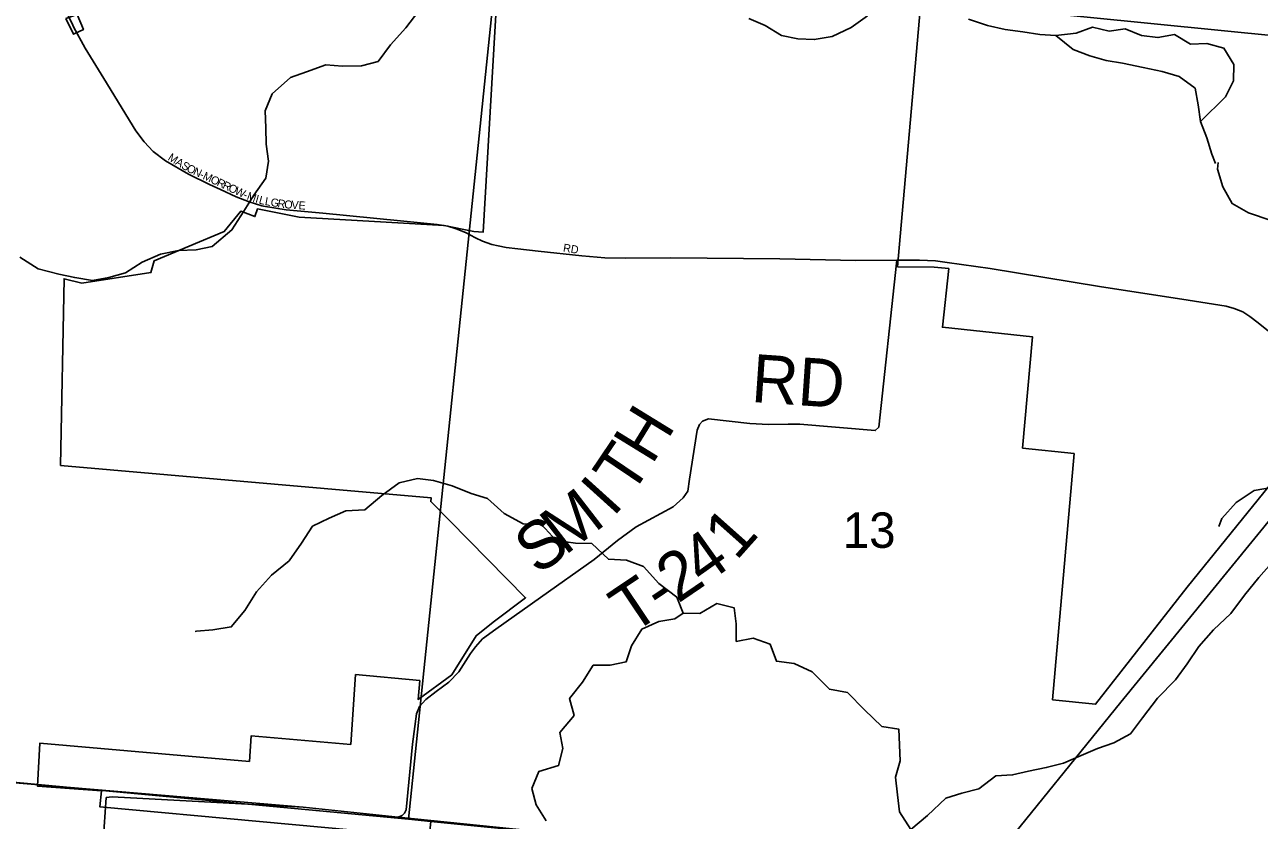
# Model space of a CAD drawing. Extents: x 0 to 1064, y 0 to 440.
# Drawn here: x 179.73 to 203.09, y 161.59 to 176.64 of the extents above; entities that cross this region are included whole.
import ezdxf

# ---------------------------------------------------------------- set-up
doc = ezdxf.new("R2010")
doc.units = 0
for name, color, linetype in [('GM_X_City_Street', 7, 'Continuous'), ('GM_X_City_Street_Text', 7, 'Continuous'), ('GM_X_Corporation', 7, 'Continuous'), ('GM_X_Interstate_Route', 7, 'Continuous'), ('GM_X_Minor_River', 7, 'Continuous'), ('GM_X_Section', 7, 'Continuous'), ('GM_X_Section_Text', 7, 'Continuous'), ('GM_X_Township', 7, 'Continuous'), ('GM_X_Township_Road', 7, 'Continuous'), ('GM_X_Township_Road_Text', 7, 'Continuous')]:
    doc.layers.add(name, color=color, linetype=linetype)

msp = doc.modelspace()

# ---------------------------------------------------------------- linework, layer by layer
at = {"layer": 'GM_X_City_Street'}
for points in [[(180.532, 176.893), (180.553, 176.802), (180.634, 176.633), (180.652, 176.599)], [(180.652, 176.599), (180.871, 176.197), (181.221, 175.627), (181.831, 174.636), (181.984, 174.428), (182.154, 174.245), (182.391, 174.067), (182.824, 173.814), (183.226, 173.618), (183.429, 173.521), (183.731, 173.384), (183.974, 173.289), (184.211, 173.217)], [(184.211, 173.217), (184.246, 173.206), (184.677, 173.14), (185.367, 173.077), (186.836, 172.934), (187.531, 172.862), (187.731, 172.83), (187.893, 172.78), (188.07, 172.708), (188.256, 172.607), (188.392, 172.545), (188.565, 172.484), (188.687, 172.456), (188.836, 172.427), (189.058, 172.402)], [(189.058, 172.402), (189.441, 172.359), (190.268, 172.272), (190.702, 172.234), (191.094, 172.227), (191.954, 172.229), (194.017, 172.21), (195.457, 172.181), (196.233, 172.187), (196.233, 172.187)], [(196.233, 172.187), (196.66, 172.189), (196.966, 172.172), (197.186, 172.146), (197.997, 172.028), (200.069, 171.691), (201.747, 171.429), (202.461, 171.314), (202.618, 171.275), (202.779, 171.212), (202.915, 171.122), (203.069, 171.002), (203.268, 170.843), (203.517, 170.665), (203.726, 170.534), (203.972, 170.415), (204.177, 170.306)], [(174.331, 158.898), (174.342, 158.906), (174.576, 159.087), (174.847, 159.27), (176.622, 159.388), (176.769, 159.453), (176.808, 159.573), (176.884, 159.773), (176.966, 159.911), (178.237, 160.373), (181.011, 160.94), (181.153, 161.017), (181.21, 161.186), (181.268, 162.018)]]:
    msp.add_lwpolyline(points, dxfattribs=at)
at = {"layer": 'GM_X_Corporation'}
for points in [[(188.698, 177.816), (188.404, 172.718), (188.228, 172.728), (187.664, 172.841), (184.923, 172.999), (184.129, 173.157), (184.084, 173.013), (183.814, 173.113), (183.501, 172.731), (182.179, 172.177), (182.114, 171.953), (180.807, 171.754), (180.472, 171.835), (180.404, 168.305), (187.418, 167.691), (187.412, 167.618), (189.204, 165.8), (188.592, 165.34), (188.273, 165.082), (187.809, 164.34), (187.172, 163.876), (187.203, 164.233), (185.989, 164.345), (185.896, 163.024), (184.013, 163.189), (183.979, 162.702), (180.015, 163.049), (179.968, 162.235), (181.18, 162.144), (181.15, 161.841), (187.193, 161.29)], [(204.118, 168.954), (201.729, 166.003), (199.994, 163.784), (199.18, 163.869), (199.587, 168.527), (198.611, 168.63), (198.796, 170.739), (197.094, 170.918), (197.214, 172.027), (196.937, 172.055), (196.244, 172.062), (196.689, 177.142)]]:
    msp.add_lwpolyline(points, dxfattribs=at)
msp.add_lwpolyline([(180.504, 176.76), (180.649, 176.463), (180.838, 176.551), (180.72, 176.834)], close=True, dxfattribs=at)
at = {"layer": 'GM_X_Interstate_Route'}
msp.add_lwpolyline([(198.03, 160.812), (200.468, 163.827), (205.06, 169.444), (205.177, 169.587), (205.587, 170.092), (206.175, 170.736)], dxfattribs=at)
at = {"layer": 'GM_X_Minor_River'}
for points in [[(184.297, 174.38), (184.291, 174.689), (184.279, 175.011), (184.407, 175.332), (184.759, 175.642), (185.062, 175.749), (185.426, 175.886), (185.742, 175.856), (186.1, 175.862), (186.415, 175.945), (186.646, 176.264), (186.937, 176.58), (187.186, 176.902)], [(193.43, 176.762), (193.739, 176.629), (194.049, 176.44), (194.358, 176.373), (194.667, 176.361), (195.007, 176.422), (195.365, 176.592), (195.675, 176.811)], [(197.586, 176.744), (197.95, 176.628), (198.284, 176.549), (198.618, 176.507), (198.939, 176.458), (199.243, 176.44), (199.57, 176.172), (199.886, 176.052), (200.195, 175.968), (200.499, 175.915), (200.893, 175.832), (201.251, 175.754), (201.573, 175.665), (201.876, 175.439), (201.931, 175.129), (201.979, 174.808), (202.1, 174.504), (202.191, 174.195), (202.264, 174.016)], [(199.243, 176.44), (199.625, 176.482), (199.934, 176.598), (200.25, 176.519), (200.553, 176.561), (200.863, 176.44), (201.172, 176.397), (201.488, 176.458), (201.791, 176.275), (202.095, 176.288), (202.422, 176.196), (202.61, 175.891), (202.604, 175.582), (202.452, 175.278), (201.979, 174.808)], [(179.634, 172.245), (179.981, 172.026), (180.37, 171.923), (180.674, 171.856), (181.008, 171.801), (181.318, 171.856), (181.635, 171.947), (181.951, 172.147), (182.297, 172.299), (182.638, 172.372), (182.972, 172.384), (183.276, 172.445), (183.647, 172.761), (183.872, 173.113), (184.061, 173.417), (184.292, 173.739), (184.337, 174.058), (184.297, 174.38)], [(203.858, 170.909), (203.778, 171.059), (203.784, 171.363), (203.699, 171.667), (203.627, 172.007), (203.645, 172.329), (203.627, 172.639), (203.314, 172.936), (202.886, 173.082), (202.579, 173.258), (202.404, 173.574), (202.301, 173.908), (202.313, 174.033)], [(205.011, 169.952), (204.748, 169.547), (204.477, 169.213), (204.145, 168.861), (203.976, 168.557), (203.663, 168.193), (203.32, 167.883), (202.994, 167.828), (202.651, 167.603), (202.385, 167.3), (202.325, 167.148)], [(203.464, 166.619), (203.084, 166.182), (202.813, 165.848), (202.554, 165.502), (202.227, 165.192), (201.947, 164.876), (201.729, 164.548), (201.504, 164.244), (201.163, 163.898), (200.883, 163.528), (200.652, 163.224), (200.336, 163.054), (200.026, 162.945), (199.722, 162.817), (199.388, 162.671), (199.059, 162.586), (198.725, 162.519), (198.421, 162.447), (198.105, 162.428), (197.782, 162.185), (197.46, 162.1), (197.156, 162.009), (196.81, 161.681), (196.499, 161.414), (196.281, 161.748), (196.244, 162.07), (196.208, 162.404), (196.293, 162.714), (196.269, 163.315), (195.946, 163.364), (195.618, 163.68), (195.296, 164.008), (194.955, 164.068), (194.627, 164.396), (194.287, 164.554), (193.952, 164.597), (193.831, 164.919), (193.514, 165.034), (193.192, 164.974), (193.192, 165.308), (193.15, 165.611), (192.827, 165.69), (192.505, 165.502), (192.189, 165.508), (192.067, 165.812), (191.727, 166.067), (191.435, 166.389), (191.113, 166.51), (190.772, 166.529), (190.462, 166.826), (190.152, 166.832), (189.781, 166.881), (189.508, 167.185), (189.161, 167.197), (188.797, 167.391), (188.486, 167.677), (188.176, 167.774), (187.818, 167.92), (187.465, 168.017), (187.161, 168.053), (186.814, 167.974), (186.486, 167.737), (186.164, 167.464), (185.805, 167.446), (185.489, 167.306), (185.173, 167.154), (184.966, 166.832), (184.729, 166.498), (184.395, 166.225), (184.115, 165.909), (183.89, 165.557), (183.634, 165.247), (183.288, 165.192), (182.978, 165.168), (182.953, 165.162)], [(192.189, 165.508), (192.031, 165.399), (191.727, 165.35), (191.405, 165.204), (191.21, 164.889), (191.107, 164.585), (190.803, 164.524), (190.487, 164.524), (190.28, 164.202), (190.037, 163.892), (190.122, 163.57), (189.854, 163.249), (189.909, 162.945), (189.83, 162.623), (189.459, 162.514), (189.325, 162.192), (189.404, 161.882), (189.593, 161.578)]]:
    msp.add_lwpolyline(points, dxfattribs=at)
at = {"layer": 'GM_X_Section'}
for points in [[(190.395, 194.208), (206.578, 192.51), (204.778, 176.294), (188.674, 177.899)], [(172.586, 179.44), (188.674, 177.899), (186.988, 161.611), (171.141, 163.094), (171.792, 174.673)], [(188.674, 177.899), (204.778, 176.294), (203.165, 159.995), (187.411, 161.566), (186.988, 161.611)], [(171.08, 163.095), (171.141, 163.094), (186.988, 161.611), (187.411, 161.566), (185.94, 147.495), (169.688, 149.028)]]:
    msp.add_lwpolyline(points, close=True, dxfattribs=at)
at = {"layer": 'GM_X_Township'}
msp.add_lwpolyline([(204.065, 159.95), (197.797, 160.524), (186.791, 161.648), (184.998, 161.839), (177.006, 162.512), (171.148, 163.083), (171.843, 173.257), (171.813, 173.58), (171.769, 174.091), (171.768, 174.64), (172.259, 177.199), (172.326, 177.548), (172.397, 178.099), (174.276, 195.789), (174.285, 195.865), (191.843, 210.26), (208.143, 208.67)], dxfattribs=at)
at = {"layer": 'GM_X_Township_Road'}
for points in [[(196.233, 172.187), (196.227, 172.128), (195.891, 169.028), (195.823, 168.962), (194.394, 169.082), (194.175, 169.085), (193.803, 169.075), (193.452, 169.099), (192.669, 169.186), (192.553, 169.143), (192.494, 169.076), (192.452, 168.968), (192.31, 168.043), (192.274, 167.818), (192.186, 167.69), (192, 167.523), (191.301, 167.14), (190.942, 166.881), (190.506, 166.522), (189.487, 165.802), (188.643, 165.203), (188.392, 165.023), (188.256, 164.871), (188.163, 164.745), (187.945, 164.396), (187.754, 164.2), (187.513, 164.026), (187.317, 163.876), (187.197, 163.744), (187.139, 163.605), (187.062, 163.032), (186.944, 161.787), (186.927, 161.751)], [(186.927, 161.751), (186.913, 161.721), (186.869, 161.678), (186.791, 161.648), (184.998, 161.839), (181.383, 162.033), (181.268, 162.018)]]:
    msp.add_lwpolyline(points, dxfattribs=at)

# ---------------------------------------------------------------- texts
at = {"layer": 'GM_X_City_Street_Text'}
for s, height, rotation, p in [('M', 0.152, 327.4213, (182.423, 174.093)), ('A', 0.152, 329.3964, (182.563, 174.004)), ('S', 0.152, 329.4014, (182.677, 173.936)), ('O', 0.152, 331.9343, (182.775, 173.878)), ('N', 0.152, 334.9869, (182.901, 173.812)), ('M', 0.152, 335.0987, (183.083, 173.727)), ('-', 0.152, 335.0647, (183.022, 173.755)), ('O', 0.152, 335.0874, (183.228, 173.66)), ('R', 0.152, 335.0858, (183.349, 173.604)), ('R', 0.152, 335.0858, (183.457, 173.553)), ('O', 0.152, 335.1081, (183.566, 173.502)), ('W', 0.152, 335.0816, (183.687, 173.446)), ('-', 0.152, 335.1068, (183.845, 173.373)), ('M', 0.152, 339.9402, (183.918, 173.34)), ('I', 0.152, 344.206, (184.08, 173.281)), ('L', 0.152, 345.3449, (184.147, 173.262)), ('L', 0.152, 349.8117, (184.263, 173.233)), ('G', 0.152, 351.1365, (184.372, 173.213)), ('R', 0.152, 351.1932, (184.504, 173.192)), ('O', 0.152, 354.417, (184.632, 173.173)), ('V', 0.152, 356.4689, (184.77, 173.16)), ('E', 0.152, 356.5561, (184.904, 173.151)), ('RD', 0.1515, 351.0327, (189.907, 172.351))]:
    msp.add_text(s, height=height, rotation=rotation, dxfattribs=at).set_placement(p)
at = {"layer": 'GM_X_Section_Text'}
msp.add_text('13', height=0.6697, rotation=0, dxfattribs=at).set_placement((195.21, 166.744))
at = {"layer": 'GM_X_Township_Road_Text'}
for s, height, rotation, p in [('RD', 0.9091, 356.0551, (193.461, 169.506)), ('H', 0.909, 58.4349, (191.598, 168.298)), ('T', 0.909, 56.0214, (191.195, 167.699)), ('I', 0.909, 47.9203, (190.859, 167.311)), ('M', 0.909, 37.6977, (189.948, 166.587)), ('1', 0.909, 48.3376, (193.191, 166.484)), ('S', 0.909, 36.3425, (189.436, 166.21)), ('4', 0.909, 35.4081, (192.568, 166.011)), ('2', 0.909, 34.2078, (192.088, 165.684)), ('T', 0.909, 33.9064, (191.21, 165.094)), ('-', 0.909, 33.9615, (191.775, 165.473))]:
    msp.add_text(s, height=height, rotation=rotation, dxfattribs=at).set_placement(p)

doc.saveas('drawing.dxf')
